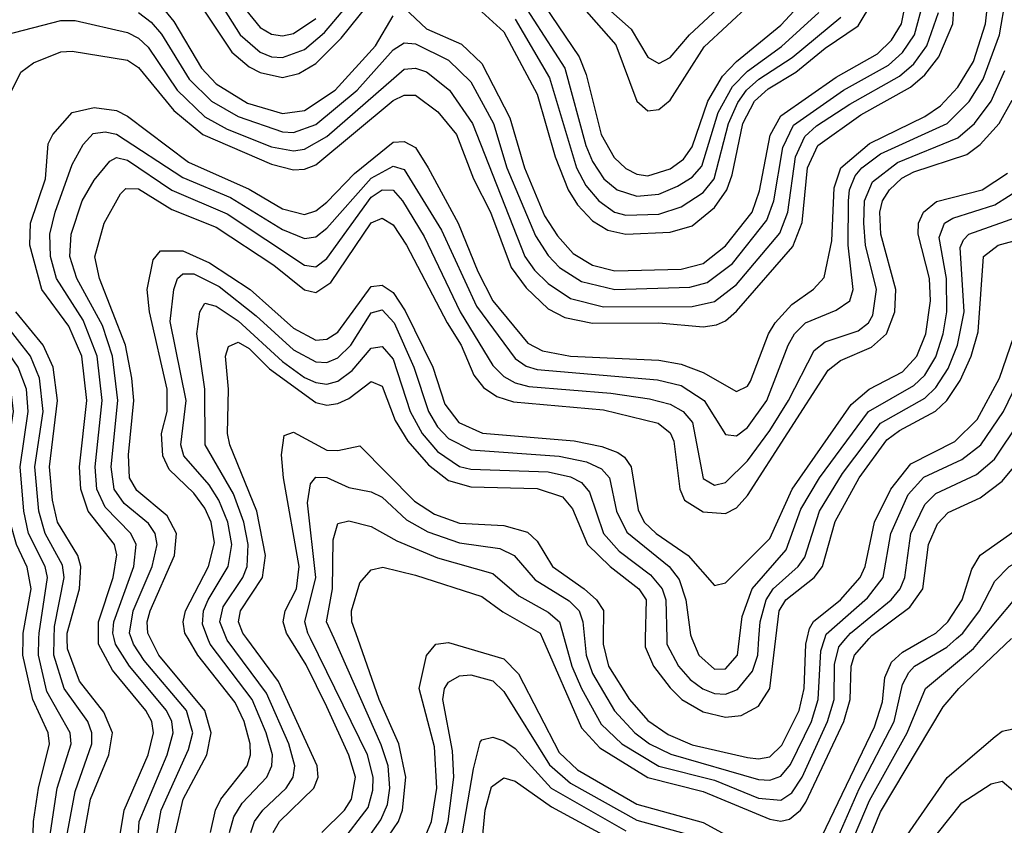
# Model space of a CAD drawing. Header units: inches. Extents: x 501365 to 657855, y 482276 to 547543.
# Tile 477 of 656: x 576575 to 578354, y 529663 to 531117. Entities that reach past the tile are written whole.
import ezdxf

# ---------------------------------------------------------------- set-up
doc = ezdxf.new("R2010")
doc.units = ezdxf.units.IN
doc.header["$MEASUREMENT"] = 0
doc.layers.add('A5572', color=7, linetype='Continuous')
doc.layers.add('A5573', color=7, linetype='Continuous')

msp = doc.modelspace()

# ---------------------------------------------------------------- linework, layer by layer
at = {"layer": 'A5572', "color": 5}
for points, elevation in [([(576550, 528979.9), (576590, 528968.9), (576617.8, 528982.2), (576630, 528994.5), (576650, 529028.6), (576700.8, 529130), (576763.2, 529270), (576781.2, 529330), (576789.6, 529390), (576778.7, 529458.7), (576774.9, 529554.9), (576757.5, 529650), (576763.9, 529690), (576807.2, 529790), (576816.9, 529830), (576813.9, 529850), (576803.3, 529870), (576743.1, 529943.1), (576717.6, 529990), (576717.7, 530000)], 3580), ([(576552.9, 528812.9), (576610, 528760.4), (576630, 528763.2), (576650, 528792.7), (576696.2, 528883.8), (576742.4, 529010), (576777.9, 529082.1), (576802.2, 529150), (576858.2, 529250), (576889.8, 529330), (576897.9, 529370), (576876.6, 529470), (576873.8, 529530), (576858.7, 529610), (576856.6, 529650), (576870.6, 529710), (576913.4, 529790), (576921.5, 529830), (576910.1, 529870), (576827, 529970), (576811.7, 530000)], 3520), ([(576570, 529275.9), (576590, 529305.9), (576598.6, 529350), (576596, 529510), (576600.4, 529670), (576609.2, 529730), (576629.2, 529810), (576626.7, 529830), (576599.2, 529890), (576581.3, 529970), (576581.5, 530000)], 3680), ([(576570, 529141.7), (576590, 529152.2), (576610, 529172.3), (576646.4, 529233.6), (576663.8, 529276.2), (576678.3, 529330), (576681.5, 529370), (576666.7, 529526.8), (576661.6, 529650), (576675.8, 529724.2), (576705.8, 529810), (576706, 529830), (576698.4, 529850), (576655.5, 529910), (576636.9, 529970), (576637.6, 530000)], 3640), ([(576570, 528914.3), (576590, 528909.8), (576610, 528911.9), (576630, 528924.4), (576650.2, 528949.8), (576725.3, 529110), (576756.9, 529190), (576796.7, 529270), (576815.9, 529330), (576824, 529390), (576809.8, 529469.8), (576808.7, 529550), (576790.3, 529650), (576791.3, 529670), (576841.5, 529790), (576852.9, 529830), (576850.5, 529850), (576840.8, 529870), (576773.5, 529950), (576748.4, 529990), (576746, 530000)], 3560), ([(576570, 529206.6), (576590, 529220.4), (576610, 529243.9), (576623.7, 529270), (576640.8, 529330), (576642.7, 529390), (576630.3, 529510), (576631, 529650), (576643.1, 529730), (576668.6, 529810), (576666.9, 529830), (576624.6, 529904.6), (576609.7, 529970), (576610.2, 530000)], 3660), ([(576570, 529082.1), (576590, 529086.9), (576610, 529103), (576650, 529165.2), (576681.2, 529230), (576712.8, 529330), (576716.7, 529390), (576708.7, 529508.7), (576693.6, 529610), (576692.3, 529650), (576703.6, 529710), (576736.3, 529790), (576742.9, 529830), (576727.3, 529867.3), (576683.4, 529923.4), (576661.7, 529981.7), (576661.3, 530000)], 3620), ([(576570, 528859.5), (576610, 528847.8), (576630, 528856), (576650, 528876.9), (576680, 528930), (576710, 529010.5), (576755.4, 529104.6), (576782.7, 529177.3), (576824.5, 529255.5), (576857.3, 529350), (576858.4, 529390), (576842.2, 529470), (576839.5, 529550), (576824, 529650), (576831.1, 529690), (576880.4, 529799.6), (576887.9, 529830), (576876.6, 529870), (576800.2, 529960.2), (576780.7, 529990), (576777.3, 530000)], 3540), ([(576920, 529650), (576928.9, 529690), (576938.9, 529710), (576986.4, 529770), (576992.2, 529790), (576991.4, 529810), (576980.9, 529850), (576964.6, 529884.6), (576897.1, 529970), (576879.5, 530000)], 3480), ([(576954.4, 529650), (576962.1, 529677.9), (576977.4, 529702.6), (577021.7, 529750), (577030.8, 529770), (577031.8, 529790), (577020.8, 529830), (576995.3, 529890), (576919.3, 529990), (576915.5, 530000)], 3460), ([(576992.8, 529650), (576999.3, 529670), (577014.3, 529690), (577056.6, 529730), (577069.2, 529750), (577072.3, 529770), (577061.6, 529810), (577021.3, 529901.3), (576950, 529997.3), (576948.9, 530000)], 3440), ([(577033.3, 529650), (577044.6, 529670), (577106.6, 529730), (577114.4, 529750), (577112.8, 529770), (577042.6, 529922.6), (576985.9, 530000)], 3420), ([(577121.4, 529650), (577161.9, 529690), (577175, 529710), (577181.9, 529750), (577169.7, 529789.7), (577130, 529876.5), (577092.8, 529952.8), (577063.3, 530000)], 3380), ([(577155.1, 529630), (577204.7, 529695.3), (577213.5, 529726.5), (577213.6, 529750), (577203.3, 529790), (577100.6, 530000)], 3360), ([(577197.5, 529630), (577227.5, 529672.5), (577239.6, 529700.4), (577244, 529730), (577241, 529770), (577228.1, 529808.1), (577143.1, 530000)], 3340), ([(577232.6, 529630), (577259.4, 529670), (577267, 529690), (577272.8, 529750), (577260.1, 529810), (577224.6, 529890), (577186.1, 530000)], 3320), ([(577294.6, 529610), (577319.2, 529670), (577328.7, 529730), (577324.4, 529804.4), (577296.8, 529910), (577310.3, 529969.7), (577327, 529990), (577350, 529992.7), (577450, 529963.7), (577476.3, 529936.3), (577550, 529794.6), (577582.8, 529762.8), (577690, 529700.8), (577810, 529667.9), (577950, 529591.3)], 3280), ([(577519.6, 530000), (577590, 529839.1), (577623, 529803), (577710, 529748.9), (577810, 529723.9), (577930, 529673.9), (577950, 529670.6), (577966, 529674), (577985.7, 529690), (577995.4, 529704.6), (578063.9, 529850), (578075.6, 529890), (578077.1, 529950), (578083.4, 529970), (578109.7, 530000)], 3320), ([(577558.6, 530000), (577572.4, 529950), (577590, 529910.1), (577625.4, 529845.4), (577663, 529810), (577730, 529769.5), (577830, 529744.3), (577910, 529711.8), (577950, 529708.5), (577970, 529721.7), (577988.8, 529750), (578034.6, 529850), (578046.3, 529890), (578046.9, 529953.1), (578054.7, 529985.3), (578067.4, 530000)], 3340), ([(577595.6, 530000), (577598.4, 529970), (577610, 529937), (577649.8, 529869.8), (577686.5, 529830), (577713.2, 529810), (577751.4, 529791.4), (577910, 529745.6), (577930, 529744.1), (577950, 529751.8), (577967.5, 529772.5), (578005.4, 529850), (578017.7, 529890), (578022.1, 529977.9), (578029.6, 530000)], 3360), ([(577629.2, 530000), (577629, 529990), (577639.1, 529950), (577676.8, 529890), (577710, 529852.4), (577746.6, 529826.6), (577790, 529808.3), (577890, 529785.6), (577910, 529783), (577930, 529786.5), (577952.2, 529807.8), (577983.5, 529870), (577992.5, 529910), (577995.5, 529990), (577997.8, 530000)], 3380), ([(577705.2, 530000), (577704.9, 529984.9), (577720.3, 529950), (577750, 529910.9), (577771.3, 529890), (577810, 529867.8), (577850, 529858.2), (577878.6, 529861.4), (577910, 529878), (577930, 529910), (577941, 530000)], 3420), ([(577744.2, 530000), (577744.5, 529990), (577765.2, 529950), (577786.1, 529926.1), (577809.4, 529909.4), (577830, 529901.1), (577850, 529899.8), (577871.8, 529908.2), (577899.1, 529940.9), (577908.3, 529970), (577910.6, 530000)], 3440), ([(577789.6, 530000), (577802.1, 529970), (577830, 529945), (577850, 529945.2), (577872.1, 529970), (577875.7, 530000)], 3460), ([(578010, 529613.8), (578119.4, 529840.6), (578134, 529886), (578138.1, 529930), (578150, 529957.3), (578170, 529975.5), (578212.6, 530000)], 3280), ([(578036.6, 529603.4), (578091.3, 529728.7), (578154.5, 529850), (578170, 529917.3), (578181, 529939), (578191.4, 529950), (578250, 529984.4), (578267.5, 530000)], 3260), ([(578039.4, 529540.6), (578110, 529707.6), (578178, 529830), (578211.6, 529910), (578298.1, 529981.9), (578313.3, 530000)], 3240), ([(578090.3, 529590), (578130, 529687.2), (578243.5, 529876.5), (578271.5, 529910), (578366.8, 530000)], 3220), ([(577328, 529592), (577349.5, 529670), (577359.3, 529750), (577357.4, 529797.4), (577339.4, 529890), (577342.7, 529910), (577350, 529921.1), (577370, 529932.8), (577390, 529934.7), (577430, 529923.9), (577450, 529904.4), (577532.2, 529772.2), (577570, 529739.2), (577690, 529672), (577810, 529639.2)], 3260), ([(578168.9, 529631.1), (578250.8, 529749.2), (578336.9, 529823.1), (578350, 529832.7), (578370, 529837.2)], 3180), ([(577365.1, 529590), (577394.9, 529765.1), (577407.3, 529812.7), (577410, 529817.1), (577430, 529822.2), (577450, 529815.3), (577470, 529801.6), (577535.6, 529730), (577670, 529653.1)], 3240), ([(577404.4, 529570), (577416.3, 529690), (577427.7, 529732.3), (577450, 529748.8), (577470, 529742.4), (577536.1, 529696.1), (577650, 529634.5)], 3220), ([(578190, 529594.6), (578276.7, 529703.3), (578330, 529737.9), (578350, 529742.5), (578370, 529725.8)], 3160)]:
    msp.add_lwpolyline(points, dxfattribs=dict(at, elevation=elevation))
at = {"layer": 'A5573', "color": 5}
for points, elevation in [([(576810, 531282), (576958.7, 531058.7), (576990, 531032.3), (577010, 531021.7), (577050, 531013.1), (577079.7, 531020.3), (577110, 531038.4), (577156, 531084), (577235.9, 531184.1)], 3720), ([(576898.4, 531210), (576973.8, 531090), (577010, 531058.6), (577030, 531050.4), (577050, 531048.8), (577090, 531063.6), (577126, 531094), (577223.4, 531210)], 3740), ([(576557.8, 530982.2), (576577.6, 531022.4), (576600.4, 531039.6), (576650, 531059.3), (576670, 531060.5), (576770, 531044.1), (576790, 531030.9), (576853.6, 530953.6), (576906.5, 530910), (577030, 530856.4), (577070, 530846.2), (577090, 530847.2), (577110, 530855.2), (577250, 530971.4), (577270, 530981.2), (577290, 530980.8), (577330.9, 530950.9), (577364.1, 530910), (577394.9, 530830), (577425.9, 530770), (577463.2, 530670), (577490, 530633), (577530, 530595.5), (577559.8, 530579.8), (577610, 530569.2), (577730, 530570.2), (577810, 530562.9), (577833.8, 530566.2), (577850, 530573.7), (577870, 530591), (577972, 530708), (577988.7, 530751.3), (577998.3, 530850), (578017.1, 530890), (578094.6, 530945.4), (578184.3, 530995.7), (578210, 531017.7), (578235.2, 531050), (578260.6, 531110), (578266.1, 531190)], 3620), ([(576717.7, 530000), (576718, 530030), (576744.4, 530110), (576750.9, 530150.9), (576746.4, 530170), (576699, 530230), (576686.1, 530270), (576683.5, 530310), (576697, 530430), (576687.7, 530510), (576663.9, 530563.9), (576615.6, 530630), (576593.9, 530710), (576594.9, 530750), (576622, 530830), (576627.1, 530892.9), (576635.1, 530910), (576670.4, 530949.6), (576710, 530958.5), (576750, 530953.5), (576770, 530943.3), (576880.3, 530860.3), (576990, 530811.3), (577050, 530775.7), (577090, 530765.5), (577110, 530772.3), (577130, 530787.7), (577180.1, 530839.9), (577250, 530895.9), (577270, 530897.7), (577290, 530886.3), (577313.1, 530850), (577367.4, 530750), (577402.7, 530662.7), (577429.9, 530610), (577493.3, 530533.3), (577519.6, 530519.6), (577570, 530509.7), (577730, 530502.4), (577770, 530495.2), (577810, 530480.2), (577870, 530445.8), (577890, 530455.8), (577895.3, 530464.7), (577927.6, 530550), (577939.7, 530570), (577970, 530603), (578009.2, 530630.8), (578028.3, 530651.7), (578042.1, 530717.9), (578046.3, 530813.7), (578058.6, 530850), (578110, 530893.7), (578210, 530942.4), (578238.4, 530961.6), (578270, 530995.3), (578298, 531042), (578319.7, 531110), (578326.1, 531170)], 3580), ([(577270, 531138.8), (577310, 531100.6), (577373.1, 531073.1), (577410, 531038.3), (577460.4, 530940.4), (577487.3, 530850), (577523.5, 530763.5), (577546.8, 530726.8), (577575.3, 530695.3), (577610, 530674), (577650, 530664.2), (577770, 530666.8), (577810, 530677.1), (577850, 530709.1), (577898.1, 530770), (577911.8, 530808.2), (577931, 530909), (577950, 530943.7), (578050, 531013.7), (578124.4, 531055.6), (578150, 531080.2), (578168, 531110), (578180, 531170)], 3680), ([(577616.7, 531156.7), (577680, 531100), (577710, 531049.5), (577730, 531038), (577750, 531048.9), (577785.2, 531090), (577870, 531169.3)], 3840), ([(576746, 530000), (576743.6, 530010), (576745.2, 530030), (576781.8, 530130), (576785.9, 530170), (576776.3, 530190), (576730, 530237.3), (576715, 530270), (576711.6, 530310), (576724.6, 530430), (576715.6, 530510), (576690, 530575), (576642.2, 530650), (576631.2, 530690), (576629.8, 530730), (576639.7, 530770), (576670, 530855.7), (576690, 530892.1), (576707.9, 530912.1), (576730, 530914.8), (576750, 530910.7), (576870, 530832.5), (576956.2, 530796.2), (577050, 530738.3), (577090, 530722.3), (577110, 530725.4), (577130, 530740.7), (577210, 530831), (577250, 530852.7), (577270, 530847), (577337.5, 530737.5), (577400.3, 530600.3), (577470, 530505.9), (577490, 530492.1), (577510, 530485.8), (577727.4, 530467.4), (577770, 530456.8), (577811.7, 530430), (577850, 530368.2), (577870, 530365.8), (577890, 530381), (577925.1, 530430), (577963.2, 530530), (577974.8, 530550), (577994.4, 530570), (578050, 530592.9), (578074.6, 530610), (578080.5, 530630), (578071.5, 530710), (578072.4, 530790), (578074.1, 530810), (578084.4, 530835.6), (578096.2, 530850), (578130, 530874.9), (578250.5, 530930), (578290.5, 530969.5), (578315.6, 531010), (578345.1, 531090), (578356.7, 531156.8)], 3560), ([(576790, 531130.5), (576813, 531113), (576831.4, 531091.4), (576881.7, 531010), (576921.8, 530970), (576970, 530942.6), (577050, 530914.8), (577070, 530913.9), (577110, 530927.9), (577184.9, 530990), (577250, 531062.9), (577270, 531075.6), (577290, 531073.7), (577350, 531044.1), (577390, 531005), (577431.1, 530930), (577455, 530850), (577506.8, 530726.8), (577530, 530691.6), (577550.6, 530670), (577590, 530644.4), (577650, 530630), (577785.7, 530634.3), (577817.3, 530642.7), (577862.6, 530677.4), (577924.7, 530755.3), (577937.3, 530790), (577953.5, 530886.5), (577973, 530927), (578063.1, 530990), (578144.7, 531035.3), (578170, 531058.2), (578191.4, 531090), (578207.6, 531150)], 3660), ([(576970, 531151.7), (577010, 531103.5), (577030, 531091.4), (577050, 531088.2), (577070, 531092.5), (577110, 531119.4)], 3760), ([(577410, 531131.3), (577450, 531095.1), (577510, 530982.6), (577542.5, 530870), (577566.1, 530810), (577582.9, 530782.9), (577610, 530754.4), (577637.4, 530737.4), (577670, 530730.4), (577750, 530733.5), (577790, 530744.9), (577830, 530778.3), (577852.8, 530810), (577862.5, 530837.5), (577881.5, 530930), (577902.8, 530970), (577927.4, 530992.6), (577977.3, 531022.7), (578030, 531065.8), (578090, 531106.4), (578116.2, 531150)], 3720), ([(577510, 531162.9), (577585.9, 531050), (577598.3, 531018.3), (577625.9, 530910), (577648.8, 530868.8), (577670, 530848.5), (577690, 530838.3), (577710, 530835.5), (577750, 530847.9), (577774.4, 530865.6), (577790, 530887.9), (577818.4, 530970), (577844.9, 531015.1), (577870, 531041.8), (577950, 531107.7), (577990, 531150)], 3780), ([(576830, 531143.5), (576853.8, 531113.8), (576903.8, 531030), (576930, 531001.6), (576986.9, 530966.9), (577050, 530948.2), (577090, 530953.3), (577145.2, 530990), (577218.1, 531070), (577250, 531124.1)], 3680), ([(577485.6, 531145.6), (577560.1, 531030), (577598.1, 530890), (577610, 530861.2), (577630.6, 530830), (577654.7, 530810), (577690, 530798.7), (577730, 530802.3), (577763.3, 530816.7), (577790, 530833.2), (577807.2, 530852.8), (577836.8, 530950), (577863.1, 530996.9), (577890, 531024.6), (577951.3, 531068.7), (578018.8, 531130)], 3760), ([(577590, 531142.4), (577651.9, 531071.9), (577690, 530970.1), (577710, 530952.9), (577730, 530955.2), (577750, 530972.2), (577811.6, 531068.4), (577894.6, 531145.4)], 3820), ([(576581.5, 530000), (576581.6, 530010), (576596.1, 530090), (576589, 530129), (576569.4, 530170), (576558.2, 530210), (576549.3, 530310), (576564, 530410), (576560.7, 530440.7), (576549.9, 530470.1), (576497.2, 530550), (576458.5, 530650), (576417.5, 530710), (576406.8, 530730), (576403.5, 530750), (576408.9, 530770), (576457.3, 530850), (576467.9, 530890), (576460.5, 530970), (576427.3, 531070), (576426, 531090), (576433.7, 531130)], 3680), ([(576610.2, 530000), (576610.4, 530010), (576625.5, 530110), (576621.3, 530130), (576591.5, 530190), (576583.1, 530230), (576576.1, 530310), (576591, 530410), (576587.5, 530450), (576572.6, 530490), (576517.4, 530570), (576482.2, 530662.2), (576442.2, 530730), (576443.4, 530756.6), (576482.1, 530830), (576495.7, 530870), (576496.1, 530930), (576471.5, 531070), (576487.1, 531112.9), (576510, 531128.6)], 3660), ([(576550, 531090.1), (576650, 531116), (576675.9, 531115.9), (576770, 531094.1), (576790, 531084.1), (576807.6, 531067.6), (576859.9, 530990), (576910, 530942.1), (576950, 530919.6), (577030, 530887.8), (577070, 530880.3), (577090, 530883.3), (577130, 530906.5), (577270, 531027.7), (577290, 531030), (577310, 531023.3), (577351.7, 530990), (577393, 530930), (577487.7, 530690), (577505.1, 530665.1), (577530, 530641.2), (577570, 530613.9), (577630, 530599.1), (577790, 530599.5), (577830, 530608.3), (577870, 530639.2), (577948, 530732), (577962.9, 530770), (577976.6, 530870), (577993.4, 530906.6), (578014.5, 530925.5), (578075, 530965), (578164.5, 531015.5), (578190, 531037.8), (578213.6, 531070), (578234.7, 531130)], 3640), ([(577470, 531118.1), (577532.3, 531012.3), (577581.2, 530850), (577597.7, 530817.7), (577621.2, 530790), (577649.9, 530769.9), (577670, 530764.6), (577730, 530766), (577770, 530779.2), (577810, 530805.6), (577829.9, 530830.1), (577855.4, 530930), (577872.3, 530967.7), (577888.3, 530990), (577910.1, 531009.9), (577970.7, 531049.3), (578058.2, 531121.8)], 3740), ([(576777.3, 530000), (576774, 530010), (576780.1, 530050), (576814.5, 530130), (576823.8, 530170), (576820.1, 530190), (576808, 530208), (576764.1, 530244.1), (576745.8, 530270), (576740.6, 530310), (576752.7, 530430), (576743, 530510), (576725.1, 530565.1), (576678.6, 530650), (576666.3, 530690), (576668.7, 530730), (576688.4, 530790), (576710, 530827.5), (576738.1, 530861.9), (576750, 530868.5), (576770, 530864), (576850, 530809.7), (576950, 530766.6), (577090, 530674.1), (577110, 530670.9), (577130, 530685.9), (577210, 530796.8), (577230, 530810.2), (577250, 530809.8), (577266.8, 530790), (577305.9, 530725.9), (577370.7, 530590), (577430, 530493.1), (577450, 530473.3), (577470, 530461.9), (577495.1, 530455.1), (577642.8, 530442.8), (577713.1, 530433.1), (577750, 530423.4), (577773.8, 530410), (577790.5, 530390), (577810, 530288.8), (577830, 530277.2), (577850, 530281.6), (577890, 530320.9), (577930, 530375.4), (577964.2, 530430), (578010, 530520.2), (578030, 530535.9), (578090, 530555.5), (578108.3, 530570), (578116.1, 530583.9), (578122.9, 530630), (578103.2, 530710), (578099.8, 530750), (578101.3, 530790), (578115.7, 530824.3), (578160.6, 530859.4), (578270, 530903.8), (578300, 530930), (578330, 530970.1), (578354.6, 531025.4)], 3540), ([(576811.7, 530000), (576806.6, 530010), (576805.6, 530030), (576810.8, 530050), (576855.3, 530150), (576858.8, 530190), (576841.7, 530221.7), (576787.1, 530267.1), (576773.8, 530290), (576771.9, 530331.9), (576781.5, 530430), (576777.9, 530470), (576766.8, 530530), (576719.4, 530650), (576711.1, 530688.9), (576727.8, 530750), (576757.3, 530802.8), (576767.3, 530812.7), (576790, 530812.2), (576850, 530774.4), (576930, 530742.6), (577034.3, 530674.3), (577090, 530629.4), (577110, 530624.9), (577137.1, 530642.9), (577210, 530750.6), (577230, 530759.2), (577250, 530747.1), (577274.3, 530710), (577347.3, 530570), (577372.9, 530530), (577395.8, 530475.8), (577413, 530453), (577437.3, 530437.3), (577467.5, 530427.5), (577630, 530413.2), (577728.7, 530388.7), (577750, 530371.7), (577756.6, 530356.6), (577767.6, 530270), (577776.3, 530250), (577810, 530228.9), (577850, 530226), (577870, 530236.2), (577890, 530258.3), (578035.4, 530484.6), (578058, 530502), (578114.1, 530525.9), (578140.9, 530550), (578156, 530590), (578157.6, 530630), (578130.9, 530730), (578128.8, 530770), (578133.7, 530790), (578146.3, 530810), (578168.9, 530831.1), (578190, 530842.9), (578286.2, 530873.8), (578310, 530891.7), (578344.5, 530930), (578367.9, 530972.1)], 3520), ([(576879.5, 530000), (576873.6, 530010), (576870.8, 530030), (576874.9, 530050), (576916.5, 530130), (576927.2, 530172.8), (576921.2, 530210), (576910, 530235.4), (576890, 530262.8), (576845.5, 530305.5), (576834.2, 530330), (576831.8, 530370), (576841.7, 530410), (576841.8, 530450), (576810, 530590), (576805.4, 530630), (576816.3, 530683.7), (576830, 530700.3), (576870, 530700.1), (576918.2, 530678.2), (576991.5, 530630), (577070, 530560.3), (577110, 530538.8), (577130, 530540.4), (577150, 530552.9), (577210, 530635.5), (577230, 530638.2), (577250, 530624.5), (577271.6, 530591.6), (577321.7, 530490), (577343.1, 530423.1), (577368.8, 530390), (577411.1, 530371.1), (577576.9, 530356.9), (577626.9, 530346.9), (577655.8, 530335.8), (577667.7, 530327.7), (577679.8, 530310), (577692.3, 530232.3), (577703.4, 530210), (577724.7, 530190), (577782.5, 530150), (577830, 530095.9), (577850, 530100.4), (577930, 530180.7), (577970.3, 530270), (578077.4, 530422.6), (578109.6, 530450.4), (578170, 530481.8), (578195.8, 530510), (578211.9, 530550), (578220.7, 530610), (578218.3, 530650), (578197.9, 530730), (578199, 530750), (578208, 530770), (578231.1, 530788.9), (578313.6, 530810), (578359.7, 530840.3)], 3480), ([(577875.7, 530000), (577880.4, 530039.6), (577898.4, 530090), (577959.7, 530160.3), (577986.4, 530233.6), (578020, 530290), (578108.5, 530410), (578190, 530456.7), (578210, 530475.4), (578230, 530508.4), (578243.5, 530550), (578250.1, 530590.1), (578249, 530650), (578236, 530724), (578245.4, 530750), (578261, 530759), (578336.8, 530783.2), (578410.5, 530830)], 3460), ([(577910.6, 530000), (577913, 530030), (577923.6, 530070), (577936.5, 530090), (577981.6, 530130), (577993.3, 530146.7), (578019.8, 530230), (578061.7, 530298.3), (578130, 530389), (578210, 530434.1), (578230, 530453.3), (578252.3, 530487.7), (578269, 530530), (578281, 530590), (578274.2, 530705.8), (578280.2, 530719.8), (578289.8, 530730.2), (578392.9, 530767.1)], 3440), ([(577941, 530000), (577947.2, 530050), (577959.1, 530070), (578010, 530110), (578025.4, 530130), (578048.4, 530211.6), (578091.5, 530290), (578141.3, 530358.7), (578164.2, 530375.8), (578229.6, 530410.4), (578250.2, 530430), (578273.9, 530466.1), (578293.6, 530510), (578306.2, 530553.8), (578316.1, 530690), (578342.7, 530710), (578426.6, 530733.4)], 3420), ([(576915.5, 530000), (576905.8, 530025.8), (576907.7, 530050), (576915.6, 530070), (576951.9, 530130), (576958.3, 530170), (576951.3, 530210), (576935, 530250), (576917.5, 530277.5), (576871.8, 530330), (576866.4, 530350), (576876, 530430), (576847.4, 530572.6), (576854.1, 530630), (576860.7, 530650), (576870, 530658.2), (576890, 530658.4), (576935.6, 530635.6), (577002.8, 530582.8), (577070, 530521.2), (577110, 530499.4), (577130, 530498.4), (577150, 530506.6), (577173.7, 530530), (577210, 530588.2), (577230, 530593.5), (577252, 530570), (577287.2, 530490), (577313.9, 530410), (577330, 530382.2), (577350, 530361.1), (577390, 530340.6), (577549.5, 530329.5), (577598.9, 530318.9), (577626.5, 530306.5), (577640.4, 530290), (577653.4, 530230), (577672, 530192), (577748.5, 530130), (577766.5, 530106.5), (577778.7, 530070), (577786.7, 530006.7), (577789.6, 530000)], 3460), ([(576948.9, 530000), (576936.7, 530030), (576942.8, 530057.2), (576978.5, 530110), (576986.4, 530130), (576988.3, 530170), (576980.2, 530210), (576961.5, 530261.5), (576910.6, 530350), (576909.6, 530450), (576895.6, 530550), (576900.5, 530590), (576910, 530605.3), (576930, 530600.2), (576970, 530573.9), (577050, 530500.5), (577090, 530471.1), (577110, 530462.1), (577130, 530459.3), (577150, 530464.7), (577176.2, 530483.8), (577210, 530524.3), (577230, 530527.1), (577250, 530504.4), (577280.7, 530410), (577302.6, 530370), (577330, 530337.8), (577370, 530310.9), (577390, 530306.1), (577530, 530301.1), (577570, 530291.8), (577590, 530281.5), (577604.5, 530264.5), (577630, 530189.8), (577658, 530158), (577714.8, 530114.8), (577736, 530090), (577742.2, 530070), (577744.2, 530000)], 3440), ([(577997.8, 530000), (578001.9, 530018.1), (578009.2, 530030.8), (578058, 530070), (578093.5, 530110), (578102.3, 530130), (578119.4, 530210), (578148.6, 530270), (578184.7, 530315.3), (578264.4, 530355.7), (578304.4, 530395.6), (578344.8, 530470), (578390, 530601.2)], 3380), ([(576661.3, 530000), (576661, 530010), (576683.6, 530090), (576686.1, 530130), (576680.5, 530150), (576643.7, 530210), (576634.6, 530250), (576629, 530310), (576643.9, 530430), (576635.8, 530490), (576617.6, 530530), (576568.3, 530590)], 3620), ([(576637.6, 530000), (576638.1, 530021.9), (576655.9, 530110), (576652.7, 530132.7), (576621.7, 530190), (576610.2, 530230.2), (576602.6, 530310), (576617.6, 530410), (576611.5, 530470), (576595.1, 530510), (576548.1, 530570)], 3640), ([(576985.9, 530000), (576978.6, 530010), (576970.8, 530030), (576974.4, 530050), (577013.7, 530110), (577019.6, 530150), (577003.8, 530230), (576955, 530350), (576950.7, 530370), (576952.8, 530450), (576947, 530510), (576952.5, 530527.5), (576970, 530535.3), (576990, 530523.9), (577026.8, 530486.8), (577110, 530426.4), (577130, 530421.5), (577150, 530424.2), (577170, 530433.6), (577210, 530464.1), (577230, 530455.5), (577253.5, 530393.5), (577276.5, 530356.5), (577313.5, 530313.5), (577350, 530285.4), (577390, 530273.9), (577510, 530271.2), (577556, 530256), (577574.1, 530234.1), (577600.8, 530170), (577641.6, 530130), (577693.8, 530090), (577706.6, 530070), (577705.2, 530000)], 3420), ([(578029.6, 530000), (578032.2, 530007.8), (578106.6, 530073.4), (578134.9, 530110), (578148.5, 530190), (578180, 530260), (578208.6, 530291.4), (578276.9, 530323.1), (578311.1, 530350), (578352.5, 530410), (578410, 530529.6)], 3360), ([(578109.7, 530000), (578114.5, 530005.5), (578183, 530057), (578206.6, 530090), (578217, 530170), (578232.8, 530207.2), (578252.1, 530227.9), (578310, 530253.8), (578350, 530284.4), (578430, 530380.7), (578490, 530428.5), (578510, 530450.4), (578570, 530530.8), (578590, 530526.4), (578623.9, 530430), (578677.9, 530350), (578685.8, 530325.8), (578693.2, 530230), (578656.3, 530130), (578645.6, 530070), (578648.8, 530008.8), (578650.9, 530000)], 3320), ([(578067.4, 530000), (578076, 530010), (578149.3, 530070), (578165.9, 530090), (578173.8, 530110), (578184.9, 530190), (578210, 530241.9), (578230, 530261.8), (578303.5, 530296.5), (578336.1, 530323.9), (578430, 530464.4)], 3340), ([(577063.3, 530000), (577057.1, 530010), (577051.3, 530030), (577055, 530050), (577075.1, 530090), (577080.3, 530130), (577051.8, 530290), (577048.5, 530331.5), (577053.3, 530366.7), (577070, 530372.6), (577130, 530340.2), (577150, 530339.7), (577190, 530348.2), (577288.3, 530248.3), (577324.4, 530224.4), (577370, 530208.1), (577450, 530204.2), (577492.4, 530192.4), (577510, 530176), (577537.8, 530130), (577594.9, 530090), (577617, 530070), (577630, 530050.4), (577629.2, 530000)], 3380), ([(578212.6, 530000), (578229.9, 530010), (578252, 530030), (578277.6, 530070), (578294.8, 530125.2), (578310, 530150.4), (578410, 530221.2), (578511, 530270), (578542.1, 530297.9), (578570, 530343.2), (578590, 530335.2), (578604.9, 530304.9), (578615.3, 530270), (578620.3, 530230), (578585.4, 530050), (578579.6, 530000)], 3280), ([(577100.6, 530000), (577095.8, 530010), (577090.2, 530030), (577110.3, 530110), (577095, 530245), (577100.6, 530279.4), (577110, 530291.2), (577130, 530290.9), (577170, 530272.6), (577210, 530265), (577230, 530255.4), (577274.1, 530214.1), (577312.6, 530192.6), (577370, 530172.6), (577442.5, 530162.5), (577468.7, 530150), (577506.2, 530106.2), (577568.1, 530068.1), (577585.9, 530050), (577592.8, 530030), (577595.6, 530000)], 3360), ([(577143.1, 530000), (577129.8, 530030), (577140.4, 530090), (577141.8, 530178.2), (577150, 530207.8), (577170, 530212.6), (577210, 530202.2), (577256.3, 530176.3), (577330, 530145.8), (577430, 530117.6), (577476.9, 530076.9), (577530, 530047.7), (577550.3, 530030.3), (577558.6, 530000)], 3340), ([(578267.5, 530000), (578278.7, 530010), (578308.7, 530050), (578336.6, 530103.4), (578362.3, 530130), (578410, 530157.5), (578470, 530176.1), (578550, 530216.8), (578570, 530212.9), (578577.6, 530177.6), (578575, 530130), (578556.2, 530050), (578550.6, 530000)], 3260), ([(577186.1, 530000), (577175.6, 530030), (577174.8, 530050), (577190, 530100.6), (577210, 530124.4), (577231.1, 530128.9), (577290, 530114.7), (577410, 530076.1), (577448, 530048), (577515.2, 530010), (577519.6, 530000)], 3320), ([(578313.3, 530000), (578370, 530067.7), (578390, 530083.9), (578470, 530116.2), (578510, 530124), (578530, 530111.6), (578531.8, 530091.8), (578520.1, 530000)], 3240)]:
    msp.add_lwpolyline(points, dxfattribs=dict(at, elevation=elevation))

doc.saveas('drawing.dxf')
